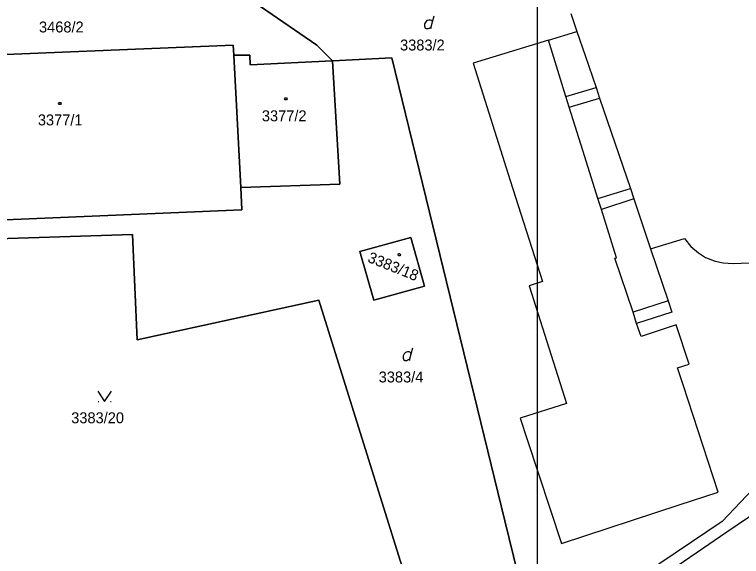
# Model space of a CAD drawing. Extents: x -263587 to -261993, y -1238795 to -1236748.
# Drawn here: x -262771.6 to -262665.1, y -1238559.4 to -1238480.1 of the extents above; entities that cross this region are included whole.
import ezdxf

# ---------------------------------------------------------------- set-up
doc = ezdxf.new("R2010")
doc.units = 0
doc.layers.add('Vrstva 1', color=7, linetype='Continuous')
doc.layers.add('Vrstva 51', color=7, linetype='Continuous')

msp = doc.modelspace()

# ---------------------------------------------------------------- linework, layer by layer
at = {"layer": 'Vrstva 1'}
for p, q in [((-262735.52, -1238478.94), (-262727.29, -1238484.6)), ((-262727.29, -1238484.6), (-262735.52, -1238478.94)), ((-262690.11, -1238479.96), (-262689.19, -1238482.63)), ((-262710.36, -1238481.2), (-262710.09, -1238480.3)), ((-262693.38, -1238483.9), (-262689.19, -1238482.63)), ((-262689.19, -1238482.63), (-262687.99, -1238486.14)), ((-262693.38, -1238483.9), (-262704.4, -1238487.23)), ((-262690.8, -1238492.1), (-262693.38, -1238483.9)), ((-262739.57, -1238484.61), (-262791.38, -1238486.73)), ((-262791.38, -1238486.73), (-262739.57, -1238484.61)), ((-262739.45, -1238486.09), (-262739.57, -1238484.61)), ((-262739.57, -1238484.61), (-262739.45, -1238486.09)), ((-262727.29, -1238484.6), (-262724.99, -1238486.89)), ((-262724.99, -1238486.89), (-262727.29, -1238484.6)), ((-262737.11, -1238486.08), (-262739.45, -1238486.09)), ((-262739.45, -1238486.09), (-262737.11, -1238486.08)), ((-262738.4, -1238505.46), (-262739.45, -1238486.09)), ((-262739.45, -1238486.09), (-262738.4, -1238505.46)), ((-262737.05, -1238487.48), (-262737.11, -1238486.08)), ((-262737.11, -1238486.08), (-262737.05, -1238487.48)), ((-262687.99, -1238486.14), (-262686.4, -1238490.8)), ((-262724.99, -1238486.89), (-262737.05, -1238487.48)), ((-262737.05, -1238487.48), (-262724.99, -1238486.89)), ((-262723.93, -1238504.93), (-262724.99, -1238486.89)), ((-262724.99, -1238486.89), (-262724.95, -1238486.89)), ((-262724.99, -1238486.89), (-262723.93, -1238504.93)), ((-262724.95, -1238486.89), (-262724.99, -1238486.89)), ((-262724.95, -1238486.89), (-262716.29, -1238486.45)), ((-262716.29, -1238486.45), (-262724.95, -1238486.89)), ((-262716.29, -1238486.45), (-262699.75, -1238554.24)), ((-262699.75, -1238554.24), (-262716.29, -1238486.45)), ((-262704.4, -1238487.23), (-262698.98, -1238504.41)), ((-262690.8, -1238492.1), (-262686.4, -1238490.8)), ((-262686.4, -1238490.8), (-262685.87, -1238492.37)), ((-262690.31, -1238493.68), (-262690.8, -1238492.1)), ((-262690.31, -1238493.68), (-262685.87, -1238492.37)), ((-262685.87, -1238492.37), (-262681.36, -1238505.58)), ((-262688.02, -1238500.97), (-262690.31, -1238493.68)), ((-262686.11, -1238507.05), (-262688.02, -1238500.97)), ((-262698.98, -1238504.41), (-262694.26, -1238519.19)), ((-262738.4, -1238505.46), (-262723.93, -1238504.93)), ((-262723.93, -1238504.93), (-262738.4, -1238505.46)), ((-262738.27, -1238508.71), (-262738.4, -1238505.46)), ((-262738.4, -1238505.46), (-262738.27, -1238508.71)), ((-262686.11, -1238507.05), (-262681.36, -1238505.58)), ((-262681.36, -1238505.58), (-262680.86, -1238507.1)), ((-262685.61, -1238508.65), (-262686.11, -1238507.05)), ((-262680.86, -1238507.1), (-262685.61, -1238508.65)), ((-262680.86, -1238507.1), (-262678.41, -1238514.42)), ((-262790.72, -1238510.89), (-262738.27, -1238508.71)), ((-262738.27, -1238508.71), (-262790.72, -1238510.89)), ((-262683.39, -1238515.72), (-262685.61, -1238508.65)), ((-262754.29, -1238512.3), (-262789.93, -1238513.46)), ((-262789.93, -1238513.46), (-262754.29, -1238512.3)), ((-262753.63, -1238527.72), (-262754.29, -1238512.3)), ((-262754.29, -1238512.3), (-262753.63, -1238527.72)), ((-262720.99, -1238514.82), (-262713.52, -1238512.75)), ((-262713.52, -1238512.75), (-262720.99, -1238514.82)), ((-262713.52, -1238512.75), (-262711.54, -1238519.9)), ((-262711.54, -1238519.9), (-262713.52, -1238512.75)), ((-262678.41, -1238514.42), (-262673.46, -1238512.89)), ((-262673.46, -1238512.89), (-262672.5, -1238514.05)), ((-262672.5, -1238514.05), (-262671.4, -1238515.02)), ((-262718.96, -1238521.94), (-262720.99, -1238514.82)), ((-262720.99, -1238514.82), (-262718.96, -1238521.94)), ((-262678.41, -1238514.42), (-262675.85, -1238522.02)), ((-262671.4, -1238515.02), (-262670.35, -1238515.68)), ((-262683.64, -1238515.8), (-262683.39, -1238515.72)), ((-262680.96, -1238523.68), (-262683.64, -1238515.8)), ((-262670.35, -1238515.68), (-262668.96, -1238516.2)), ((-262668.96, -1238516.2), (-262667.77, -1238516.44)), ((-262667.77, -1238516.44), (-262666.33, -1238516.54)), ((-262666.33, -1238516.54), (-262663.96, -1238516.48)), ((-262694.26, -1238519.19), (-262696.19, -1238519.84)), ((-262711.54, -1238519.9), (-262718.96, -1238521.94)), ((-262718.96, -1238521.94), (-262711.54, -1238519.9)), ((-262696.19, -1238519.84), (-262690.73, -1238537.03)), ((-262726.98, -1238521.95), (-262753.63, -1238527.72)), ((-262753.63, -1238527.72), (-262726.98, -1238521.95)), ((-262714.62, -1238561.6), (-262726.98, -1238521.95)), ((-262726.98, -1238521.95), (-262714.62, -1238561.6)), ((-262675.85, -1238522.02), (-262680.96, -1238523.68)), ((-262675.85, -1238522.02), (-262675.31, -1238523.67)), ((-262680.46, -1238525.33), (-262680.96, -1238523.68)), ((-262675.31, -1238523.67), (-262680.46, -1238525.33)), ((-262679.8, -1238527.25), (-262680.46, -1238525.33)), ((-262674.64, -1238525.56), (-262679.8, -1238527.25)), ((-262672.77, -1238531.27), (-262674.64, -1238525.56)), ((-262713.49, -1238529.78), (-262713.22, -1238528.88)), ((-262674.46, -1238531.81), (-262672.77, -1238531.27)), ((-262673.64, -1238534.33), (-262674.46, -1238531.81)), ((-262668.51, -1238550.03), (-262673.64, -1238534.33)), ((-262759.32, -1238536.74), (-262759.22, -1238536.74)), ((-262757.52, -1238536.74), (-262757.42, -1238536.74)), ((-262690.73, -1238537.03), (-262697.53, -1238539.19)), ((-262697.53, -1238539.19), (-262696.5, -1238542.32)), ((-262696.5, -1238542.32), (-262691.47, -1238557.53)), ((-262662.4, -1238548.49), (-262667.92, -1238554.3)), ((-262667.25, -1238555.85), (-262657.47, -1238549.21)), ((-262674.21, -1238551.89), (-262668.51, -1238550.03)), ((-262691.47, -1238557.53), (-262674.21, -1238551.89)), ((-262699.75, -1238554.24), (-262695.25, -1238572.71)), ((-262695.25, -1238572.71), (-262699.75, -1238554.24)), ((-262667.92, -1238554.3), (-262682.42, -1238564.07)), ((-262694.61, -1238574.44), (-262667.25, -1238555.85))]:
    msp.add_line(p, q, dxfattribs=at)
for points in [[(-262710.54, -1238482.19), (-262710.54, -1238481.92), (-262710.36, -1238481.2), (-262710.45, -1238481.02), (-262710.63, -1238480.93), (-262710.9, -1238480.93), (-262711.17, -1238481.02), (-262711.35, -1238481.2), (-262711.53, -1238481.47), (-262711.53, -1238481.83), (-262711.44, -1238482.1), (-262711.26, -1238482.19), (-262710.99, -1238482.19), (-262710.81, -1238482.1), (-262710.54, -1238481.92)], [(-262713.67, -1238530.77), (-262713.67, -1238530.5), (-262713.49, -1238529.78), (-262713.58, -1238529.6), (-262713.76, -1238529.51), (-262714.03, -1238529.51), (-262714.3, -1238529.6), (-262714.48, -1238529.78), (-262714.66, -1238530.05), (-262714.66, -1238530.41), (-262714.57, -1238530.68), (-262714.39, -1238530.77), (-262714.12, -1238530.77), (-262713.94, -1238530.68), (-262713.67, -1238530.5)], [(-262759.37, -1238535.24), (-262758.37, -1238536.74), (-262757.37, -1238535.24)]]:
    msp.add_lwpolyline(points, dxfattribs=at)
for points in [[(-262731.74, -1238492.3), (-262731.65, -1238492.45), (-262731.74, -1238492.6), (-262731.92, -1238492.6), (-262732.01, -1238492.45), (-262731.92, -1238492.3)], [(-262764.84, -1238493), (-262764.75, -1238493.15), (-262764.84, -1238493.3), (-262765.02, -1238493.3), (-262765.11, -1238493.15), (-262765.02, -1238493)], [(-262715.13, -1238515.12), (-262715.04, -1238515.27), (-262715.13, -1238515.42), (-262715.31, -1238515.42), (-262715.4, -1238515.27), (-262715.31, -1238515.12)]]:
    msp.add_lwpolyline(points, close=True, dxfattribs=at)
at = {"layer": 'Vrstva 51'}
msp.add_lwpolyline([(-262992.03, -1237088.09), (-262695.03, -1237088.09), (-262695.03, -1238768.09), (-262992.03, -1238768.09)], close=True, dxfattribs=at)

# ---------------------------------------------------------------- texts
at = {"layer": 'Vrstva 1'}
for s, p in [('3468/2', (-262767.987, -1238482.75)), ('3383/2', (-262715.103, -1238485.39)), ('3377/1', (-262768.154, -1238496.35)), ('3377/2', (-262735.343, -1238495.75)), ('3383/4', (-262718.233, -1238533.97)), ('3383/20', (-262763.27, -1238539.94))]:
    msp.add_text(s, height=1.6, dxfattribs=at).set_placement(p)
msp.add_text('3383/18', height=1.6, rotation=338.15969, dxfattribs=at).set_placement((-262719.979, -1238516.287))

doc.saveas('drawing.dxf')
